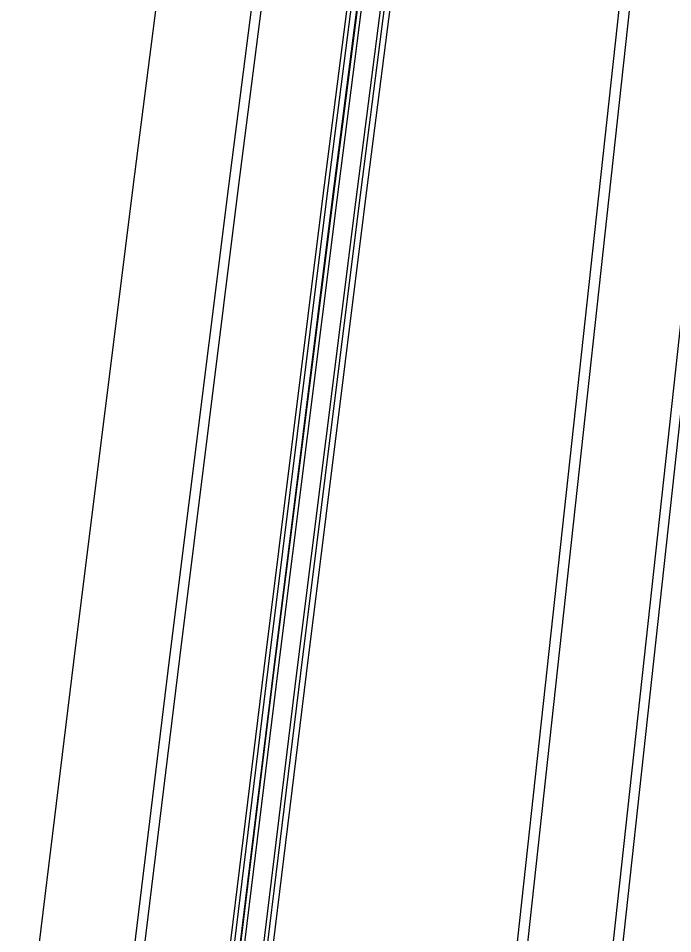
# Model space of a CAD drawing. Extents: x 1797478 to 1804836, y 246529 to 250952.
# Drawn here: x 1797776.76 to 1797811.28, y 248437.18 to 248485.44 of the extents above; entities that cross this region are included whole.
import ezdxf

# ---------------------------------------------------------------- set-up
doc = ezdxf.new("R2010")
doc.units = 0
for name, color, linetype in [('DRAINAGE', 7, 'Continuous'), ('EDPV-LINE', 7, 'Continuous'), ('SHDR-UPAV', 7, 'Continuous')]:
    doc.layers.add(name, color=color, linetype=linetype)

msp = doc.modelspace()

# ---------------------------------------------------------------- linework, layer by layer
for points in [[(1797786.901, 248426.309), (1797789.935, 248451.127), (1797793.041, 248475.936), (1797796.219, 248500.737), (1797799.47, 248525.527), (1797802.792, 248550.309), (1797806.187, 248575.08), (1797808.709, 248593.146), (1797809.654, 248599.841), (1797813.187, 248624.592), (1797816.728, 248649.34), (1797820.269, 248674.088), (1797821.861, 248685.213), (1797823.81, 248698.836), (1797827.351, 248723.584), (1797830.892, 248748.332), (1797834.432, 248773.08), (1797835.033, 248777.276), (1797837.969, 248797.828), (1797841.506, 248822.577), (1797845.042, 248847.326)], [(1797787.199, 248426.273), (1797790.233, 248451.09), (1797793.339, 248475.899), (1797796.517, 248500.698), (1797799.767, 248525.488), (1797803.09, 248550.268), (1797806.484, 248575.039), (1797809.006, 248593.104), (1797809.951, 248599.799), (1797813.484, 248624.55), (1797817.025, 248649.298), (1797820.566, 248674.046), (1797822.158, 248685.171), (1797824.107, 248698.794), (1797827.648, 248723.542), (1797831.189, 248748.289), (1797834.729, 248773.037), (1797835.33, 248777.233), (1797838.266, 248797.786), (1797841.803, 248822.535), (1797845.339, 248847.283)], [(1797787.225, 248426.27), (1797790.259, 248451.087), (1797793.365, 248475.895), (1797796.543, 248500.695), (1797799.794, 248525.484), (1797803.116, 248550.265), (1797806.51, 248575.035), (1797809.032, 248593.1), (1797809.977, 248599.796), (1797813.505, 248624.547), (1797817.041, 248649.295), (1797820.577, 248674.044), (1797822.167, 248685.17), (1797824.113, 248698.793), (1797827.65, 248723.541), (1797831.186, 248748.29), (1797834.722, 248773.039), (1797835.322, 248777.235), (1797838.258, 248797.787), (1797841.794, 248822.536), (1797845.33, 248847.284)], [(1797787.432, 248426.245), (1797790.466, 248451.061), (1797793.572, 248475.869), (1797796.75, 248500.668), (1797800, 248525.457), (1797803.323, 248550.237), (1797806.717, 248575.007), (1797809.239, 248593.071), (1797810.183, 248599.767), (1797813.711, 248624.517), (1797817.247, 248649.266), (1797820.784, 248674.014), (1797822.373, 248685.14), (1797824.32, 248698.763), (1797827.856, 248723.512), (1797831.392, 248748.26), (1797834.928, 248773.009), (1797835.528, 248777.205), (1797838.464, 248797.758), (1797842.001, 248822.506), (1797845.537, 248847.255)], [(1797788.425, 248426.125), (1797791.459, 248450.939), (1797794.564, 248475.743), (1797797.742, 248500.539), (1797800.992, 248525.326), (1797804.314, 248550.102), (1797807.707, 248574.87), (1797810.229, 248592.932), (1797811.173, 248599.627), (1797814.701, 248624.376), (1797818.237, 248649.124), (1797821.773, 248673.873), (1797823.363, 248684.999), (1797825.31, 248698.622), (1797828.846, 248723.37), (1797832.382, 248748.119), (1797835.918, 248772.868), (1797836.518, 248777.064), (1797839.454, 248797.616), (1797842.99, 248822.365), (1797846.527, 248847.114)], [(1797788.624, 248426.101), (1797791.657, 248450.914), (1797794.763, 248475.718), (1797797.94, 248500.513), (1797801.19, 248525.299), (1797804.512, 248550.076), (1797807.905, 248574.842), (1797810.427, 248592.904), (1797811.371, 248599.599), (1797814.899, 248624.347), (1797818.435, 248649.096), (1797821.971, 248673.845), (1797823.561, 248684.97), (1797825.508, 248698.593), (1797829.044, 248723.342), (1797832.58, 248748.091), (1797836.116, 248772.839), (1797836.716, 248777.035), (1797839.652, 248797.588), (1797843.188, 248822.337), (1797846.725, 248847.085)], [(1797788.921, 248426.065), (1797791.955, 248450.877), (1797795.06, 248475.681), (1797798.238, 248500.475), (1797801.487, 248525.26), (1797804.809, 248550.035), (1797808.203, 248574.801), (1797810.724, 248592.862), (1797811.668, 248599.557), (1797815.196, 248624.305), (1797818.732, 248649.054), (1797822.268, 248673.802), (1797823.858, 248684.928), (1797825.805, 248698.551), (1797829.341, 248723.3), (1797832.877, 248748.048), (1797836.413, 248772.797), (1797837.013, 248776.993), (1797839.949, 248797.546), (1797843.485, 248822.294), (1797847.022, 248847.043)], [(1797801.764, 248424.514), (1797804.472, 248449.328), (1797807.179, 248474.145), (1797809.887, 248498.965), (1797812.595, 248523.787), (1797815.304, 248548.613), (1797818.013, 248573.442), (1797819.99, 248591.559), (1797820.723, 248598.276), (1797823.435, 248623.128), (1797826.147, 248647.994), (1797828.86, 248672.861), (1797830.079, 248684.039), (1797831.572, 248697.727), (1797834.285, 248722.593), (1797836.997, 248747.46), (1797839.709, 248772.326), (1797840.169, 248776.542), (1797842.422, 248797.192), (1797845.134, 248822.059), (1797847.847, 248846.925)], [(1797806.749, 248423.912), (1797809.454, 248448.712), (1797812.16, 248473.514), (1797814.866, 248498.319), (1797817.573, 248523.127), (1797820.28, 248547.938), (1797822.987, 248572.753), (1797824.962, 248590.859), (1797825.695, 248597.572), (1797828.405, 248622.418), (1797831.118, 248647.284), (1797833.83, 248672.15), (1797835.049, 248683.329), (1797836.542, 248697.017), (1797839.255, 248721.883), (1797841.967, 248746.749), (1797844.68, 248771.616), (1797845.14, 248775.832), (1797847.392, 248796.482), (1797850.105, 248821.348), (1797852.817, 248846.215)], [(1797807.266, 248423.849), (1797809.971, 248448.648), (1797812.677, 248473.449), (1797815.383, 248498.252), (1797818.089, 248523.059), (1797820.796, 248547.868), (1797823.503, 248572.682), (1797825.478, 248590.787), (1797826.21, 248597.499), (1797828.921, 248622.344), (1797831.633, 248647.21), (1797834.346, 248672.077), (1797835.565, 248683.255), (1797837.058, 248696.943), (1797839.77, 248721.809), (1797842.483, 248746.676), (1797845.195, 248771.542), (1797845.655, 248775.758), (1797847.908, 248796.408), (1797850.62, 248821.275), (1797853.333, 248846.141)], [(1797776.759, 248427.534), (1797779.797, 248452.381), (1797782.907, 248477.22), (1797786.089, 248502.05), (1797789.343, 248526.87), (1797792.67, 248551.681), (1797796.068, 248576.482), (1797798.593, 248594.569), (1797799.539, 248601.273), (1797803.069, 248626.038), (1797806.605, 248650.786), (1797810.142, 248675.535), (1797811.731, 248686.661), (1797813.678, 248700.284), (1797817.214, 248725.032), (1797820.75, 248749.781), (1797824.286, 248774.53), (1797824.886, 248778.726), (1797827.822, 248799.278), (1797831.359, 248824.027)], [(1797776.759, 248427.534), (1797779.797, 248452.381), (1797782.907, 248477.22), (1797786.089, 248502.05), (1797789.343, 248526.87), (1797792.67, 248551.681), (1797796.068, 248576.482), (1797798.593, 248594.569), (1797799.539, 248601.273), (1797803.069, 248626.038), (1797806.605, 248650.786), (1797810.142, 248675.535), (1797811.731, 248686.661), (1797813.678, 248700.284), (1797817.214, 248725.032), (1797820.75, 248749.781), (1797824.286, 248774.53), (1797824.886, 248778.726), (1797827.822, 248799.278), (1797831.359, 248824.027)], [(1797776.759, 248427.534), (1797779.797, 248452.381), (1797782.907, 248477.22), (1797786.089, 248502.05), (1797789.343, 248526.87), (1797792.67, 248551.681), (1797796.068, 248576.482), (1797798.593, 248594.569), (1797799.539, 248601.273), (1797803.069, 248626.038), (1797806.605, 248650.786), (1797810.142, 248675.535), (1797811.731, 248686.661), (1797813.678, 248700.284), (1797817.214, 248725.032), (1797820.75, 248749.781), (1797824.286, 248774.53), (1797824.886, 248778.726), (1797827.822, 248799.278), (1797831.359, 248824.027)], [(1797776.759, 248427.534), (1797779.797, 248452.381), (1797782.907, 248477.22), (1797786.089, 248502.05), (1797789.343, 248526.87), (1797792.67, 248551.681), (1797796.068, 248576.482), (1797798.593, 248594.569), (1797799.539, 248601.273), (1797803.069, 248626.038), (1797806.605, 248650.786), (1797810.142, 248675.535), (1797811.731, 248686.661), (1797813.678, 248700.284), (1797817.214, 248725.032), (1797820.75, 248749.781), (1797824.286, 248774.53), (1797824.886, 248778.726), (1797827.822, 248799.278), (1797831.359, 248824.027)], [(1797781.723, 248426.934), (1797784.759, 248451.767), (1797787.867, 248476.592), (1797791.048, 248501.407), (1797794.3, 248526.213), (1797797.625, 248551.009), (1797801.021, 248575.796), (1797803.545, 248593.872), (1797804.49, 248600.572), (1797808.019, 248625.331), (1797811.555, 248650.079), (1797815.091, 248674.828), (1797816.681, 248685.953), (1797818.628, 248699.576), (1797822.164, 248724.325), (1797825.7, 248749.074), (1797829.236, 248773.822), (1797829.836, 248778.018), (1797832.772, 248798.571), (1797836.308, 248823.32)], [(1797782.24, 248426.872), (1797785.276, 248451.703), (1797788.384, 248476.526), (1797791.564, 248501.34), (1797794.816, 248526.144), (1797798.141, 248550.939), (1797801.537, 248575.724), (1797804.06, 248593.8), (1797805.005, 248600.499), (1797808.535, 248625.257), (1797812.071, 248650.005), (1797815.607, 248674.754), (1797817.197, 248685.88), (1797819.143, 248699.503), (1797822.679, 248724.251), (1797826.215, 248749), (1797829.752, 248773.749), (1797830.351, 248777.945), (1797833.288, 248798.497), (1797836.824, 248823.246)]]:
    msp.add_lwpolyline(points)
at = {"layer": 'DRAINAGE'}
for points in [[(1797786.901, 248426.309), (1797789.935, 248451.127), (1797793.041, 248475.936), (1797796.219, 248500.737), (1797799.47, 248525.527), (1797802.792, 248550.309), (1797806.187, 248575.08), (1797808.709, 248593.146), (1797809.654, 248599.841), (1797813.187, 248624.592), (1797816.728, 248649.34), (1797820.269, 248674.088), (1797821.861, 248685.213), (1797823.81, 248698.836), (1797827.351, 248723.584), (1797830.892, 248748.332), (1797834.432, 248773.08), (1797835.033, 248777.276), (1797837.969, 248797.828), (1797841.506, 248822.577), (1797845.042, 248847.326)], [(1797788.921, 248426.065), (1797791.955, 248450.877), (1797795.06, 248475.681), (1797798.238, 248500.475), (1797801.487, 248525.26), (1797804.809, 248550.035), (1797808.203, 248574.801), (1797810.724, 248592.862), (1797811.668, 248599.557), (1797815.196, 248624.305), (1797818.732, 248649.054), (1797822.268, 248673.802), (1797823.858, 248684.928), (1797825.805, 248698.551), (1797829.341, 248723.3), (1797832.877, 248748.048), (1797836.413, 248772.797), (1797837.013, 248776.993), (1797839.949, 248797.546), (1797843.485, 248822.294), (1797847.022, 248847.043)]]:
    msp.add_lwpolyline(points, dxfattribs=at)
at = {"layer": 'EDPV-LINE'}
for points in [[(1797786.901, 248426.309), (1797789.935, 248451.127), (1797793.041, 248475.936), (1797796.219, 248500.737), (1797799.47, 248525.527), (1797802.792, 248550.309), (1797806.187, 248575.08), (1797808.709, 248593.146), (1797809.654, 248599.841), (1797813.187, 248624.592), (1797816.728, 248649.34), (1797820.269, 248674.088), (1797821.861, 248685.213), (1797823.81, 248698.836), (1797827.351, 248723.584), (1797830.892, 248748.332), (1797834.432, 248773.08), (1797835.033, 248777.276), (1797837.969, 248797.828), (1797841.506, 248822.577), (1797845.042, 248847.326)], [(1797788.921, 248426.065), (1797791.955, 248450.877), (1797795.06, 248475.681), (1797798.238, 248500.475), (1797801.487, 248525.26), (1797804.809, 248550.035), (1797808.203, 248574.801), (1797810.724, 248592.862), (1797811.668, 248599.557), (1797815.196, 248624.305), (1797818.732, 248649.054), (1797822.268, 248673.802), (1797823.858, 248684.928), (1797825.805, 248698.551), (1797829.341, 248723.3), (1797832.877, 248748.048), (1797836.413, 248772.797), (1797837.013, 248776.993), (1797839.949, 248797.546), (1797843.485, 248822.294), (1797847.022, 248847.043)], [(1797776.759, 248427.534), (1797779.797, 248452.381), (1797782.907, 248477.22), (1797786.089, 248502.05), (1797789.343, 248526.87), (1797792.67, 248551.681), (1797796.068, 248576.482), (1797798.593, 248594.569), (1797799.539, 248601.273), (1797803.069, 248626.038), (1797806.605, 248650.786), (1797810.142, 248675.535), (1797811.731, 248686.661), (1797813.678, 248700.284), (1797817.214, 248725.032), (1797820.75, 248749.781), (1797824.286, 248774.53), (1797824.886, 248778.726), (1797827.822, 248799.278), (1797831.359, 248824.027)], [(1797776.759, 248427.534), (1797779.797, 248452.381), (1797782.907, 248477.22), (1797786.089, 248502.05), (1797789.343, 248526.87), (1797792.67, 248551.681), (1797796.068, 248576.482), (1797798.593, 248594.569), (1797799.539, 248601.273), (1797803.069, 248626.038), (1797806.605, 248650.786), (1797810.142, 248675.535), (1797811.731, 248686.661), (1797813.678, 248700.284), (1797817.214, 248725.032), (1797820.75, 248749.781), (1797824.286, 248774.53), (1797824.886, 248778.726), (1797827.822, 248799.278), (1797831.359, 248824.027)]]:
    msp.add_lwpolyline(points, dxfattribs=at)
at = {"layer": 'SHDR-UPAV'}
for points in [[(1797786.687, 248426.335), (1797789.721, 248451.153), (1797792.828, 248475.963), (1797796.006, 248500.764), (1797799.257, 248525.556), (1797802.579, 248550.337), (1797805.974, 248575.11), (1797808.496, 248593.176), (1797809.44, 248599.872), (1797812.969, 248624.623), (1797816.505, 248649.372), (1797820.041, 248674.121), (1797821.631, 248685.246), (1797823.577, 248698.869), (1797827.113, 248723.618), (1797830.65, 248748.367), (1797834.186, 248773.115), (1797834.785, 248777.311), (1797837.722, 248797.864), (1797841.258, 248822.612), (1797844.794, 248847.361)], [(1797786.687, 248426.335), (1797789.721, 248451.153), (1797792.828, 248475.963), (1797796.006, 248500.764), (1797799.257, 248525.556), (1797802.579, 248550.337), (1797805.974, 248575.11), (1797808.496, 248593.176), (1797809.44, 248599.872), (1797812.969, 248624.623), (1797816.505, 248649.372), (1797820.041, 248674.121), (1797821.631, 248685.246), (1797823.577, 248698.869), (1797827.113, 248723.618), (1797830.65, 248748.367), (1797834.186, 248773.115), (1797834.785, 248777.311), (1797837.722, 248797.864), (1797841.258, 248822.612), (1797844.794, 248847.361)], [(1797802.302, 248424.449), (1797805.009, 248449.262), (1797807.717, 248474.077), (1797810.424, 248498.895), (1797813.132, 248523.716), (1797815.841, 248548.54), (1797818.55, 248573.368), (1797820.527, 248591.483), (1797821.26, 248598.2), (1797823.971, 248623.051), (1797826.683, 248647.918), (1797829.396, 248672.784), (1797830.615, 248683.962), (1797832.108, 248697.65), (1797834.821, 248722.517), (1797837.533, 248747.383), (1797840.246, 248772.249), (1797840.706, 248776.465), (1797842.958, 248797.116), (1797845.671, 248821.982), (1797848.383, 248846.848)], [(1797802.302, 248424.449), (1797805.009, 248449.262), (1797807.717, 248474.077), (1797810.424, 248498.895), (1797813.132, 248523.716), (1797815.841, 248548.54), (1797818.55, 248573.368), (1797820.527, 248591.483), (1797821.26, 248598.2), (1797823.971, 248623.051), (1797826.683, 248647.918), (1797829.396, 248672.784), (1797830.615, 248683.962), (1797832.108, 248697.65), (1797834.821, 248722.517), (1797837.533, 248747.383), (1797840.246, 248772.249), (1797840.706, 248776.465), (1797842.958, 248797.116), (1797845.671, 248821.982), (1797848.383, 248846.848)]]:
    msp.add_lwpolyline(points, dxfattribs=at)

doc.saveas('drawing.dxf')
